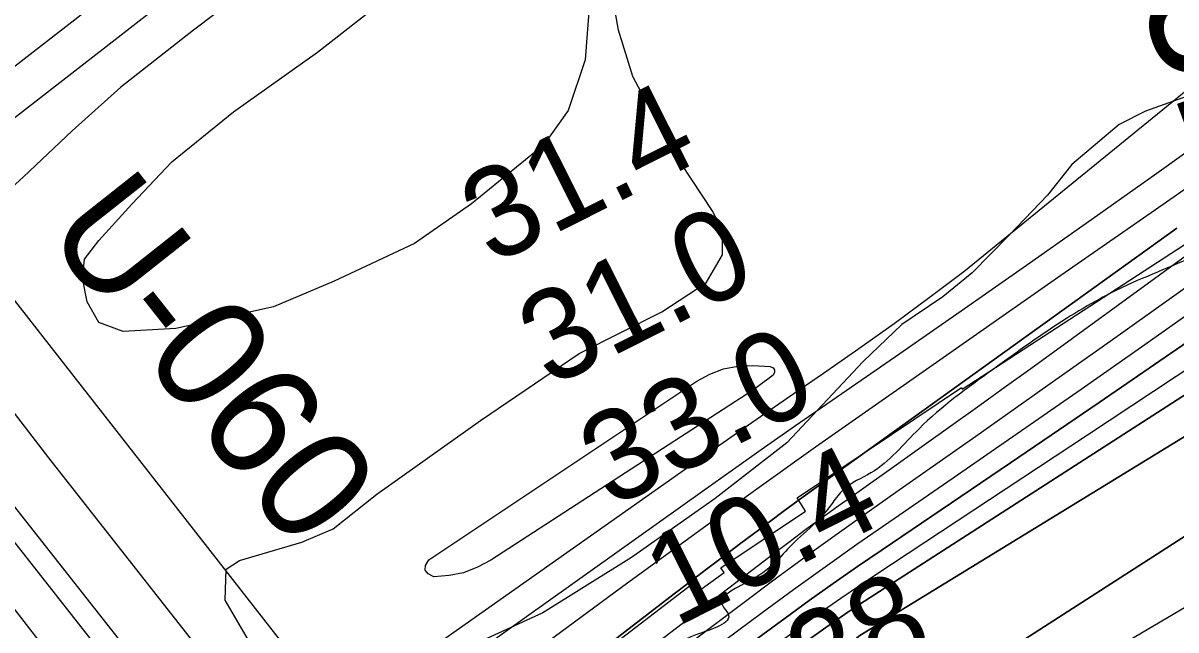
# Model space of a CAD drawing. Extents: x 3297753 to 3335611, y 652252 to 677623.
# Drawn here: x 3314328 to 3315180, y 659359 to 659807 of the extents above; entities that cross this region are included whole.
import ezdxf

# ---------------------------------------------------------------- set-up
doc = ezdxf.new("R2010")
doc.units = 0
for name, color, linetype in [('V-CHAN-DOCK', 7, 'Continuous'), ('V-LEVE-TOET', 7, 'Continuous'), ('V-RIVR-EDGE', 7, 'Continuous'), ('V-RIVR-RANG', 7, 'Continuous'), ('V-RIVR-RANG-IDEN', 7, 'Continuous'), ('V-RRAP-RVMT', 7, 'Continuous'), ('V-SITE-VEGE', 7, 'Continuous'), ('V-SURV-IDEN', 7, 'Continuous'), ('V-SURV-LINE', 7, 'Continuous'), ('V-TOPO-DPTH', 7, 'Continuous'), ('V-TOPO-MAJR', 7, 'Continuous'), ('V-TOPO-MINR', 7, 'Continuous'), ('V-TOPO-WATR', 7, 'Continuous'), ('V-UTIL-LINE', 7, 'Continuous')]:
    doc.layers.add(name, color=color, linetype=linetype)

msp = doc.modelspace()

# ---------------------------------------------------------------- linework, layer by layer
at = {"layer": 'V-CHAN-DOCK'}
msp.add_lwpolyline([(3314749.17, 659044.85), (3314681.69, 659130.13), (3314614.71, 659077.34), (3314215.48, 659583.81), (3314203.81, 659575.65), (3314235.52, 659532.23), (3314610.44, 659055.43), (3314564.39, 659022.42), (3314613.81, 658959.72), (3314598.93, 658947.99), (3314619.53, 658921.86)], dxfattribs=at)
at = {"layer": 'V-LEVE-TOET'}
msp.add_lwpolyline([(3314809, 660079.85), (3314734.08, 660021.77), (3314649.31, 659953.12), (3314551.51, 659875.87), (3314453.62, 659801.74), (3314399.73, 659759.83), (3314363.94, 659727.47), (3314327.81, 659693.53), (3314303.44, 659671.29)], dxfattribs=at)
at = {"layer": 'V-RIVR-EDGE'}
msp.add_spline([(3319472.94, 662096.79), (3319451.36, 662084.83), (3319431.44, 662073.27), (3319412.76, 662065.44), (3319386.64, 662059.7), (3319355.13, 662056.05), (3319321.53, 662047.43), (3319286.69, 662035.91), (3319261.79, 662024.37), (3319253.91, 662022.31), (3319243.96, 662022.34), (3319236.91, 662020.28), (3319220.3, 662007.06), (3319214.06, 661999.2), (3319197.88, 661992.61), (3319174.65, 661985.21), (3319135.25, 661974.53), (3319095.84, 661962.6), (3319061.83, 661950.67), (3319035.69, 661940.78), (3319017.02, 661932.54), (3319004.15, 661925.11), (3318977.6, 661914.4), (3318949.4, 661908.67), (3318929.07, 661903.33), (3318893.41, 661894.3), (3318836.17, 661878.69), (3318802.16, 661869.66), (3318784.32, 661864.31), (3318761.1, 661859.4), (3318735.37, 661848.27), (3318707.16, 661836.32), (3318683.94, 661831.82), (3318667.77, 661829.78), (3318647.86, 661824.86), (3318612.18, 661812.51), (3318583.56, 661801.39), (3318550.78, 661789.45), (3318517.19, 661780.83), (3318486.91, 661770.55), (3318459.1, 661757.77), (3318437.11, 661748.7), (3318401.09, 661732.56), (3318376.27, 661719.66), (3318350.33, 661712.4), (3318322.69, 661702.89), (3318295.62, 661690.56), (3318275.88, 661686.66), (3318257.84, 661681.07), (3318243.73, 661673.22), (3318214.4, 661661.46), (3318180.55, 661645.76), (3318148.4, 661630.07), (3318131.47, 661619.4), (3318111.14, 661604.8), (3318079.51, 661575.01), (3318056.38, 661560.42), (3318032.66, 661542.45), (3318016.3, 661532.35), (3317961.53, 661489.66), (3317862.74, 661415.52), (3317830, 661391.93), (3317829.43, 661388.56), (3317827.16, 661382.93), (3317810.8, 661375.64), (3317785.97, 661359.92), (3317761.13, 661342.52), (3317743.62, 661322.84), (3317726.09, 661300.91), (3317708.57, 661278.97), (3317696.72, 661270.55), (3317673.58, 661255.39), (3317601.32, 661201.48), (3317560.67, 661171.71), (3317529.07, 661153.2), (3317513.82, 661140.27), (3317483.9, 661117.24), (3317464.15, 661105.46), (3317423.52, 661083.02), (3317409.43, 661079.11), (3317401.54, 661079.13), (3317375.02, 661065.67), (3317364.3, 661058.94), (3317348.5, 661051.09), (3317330.46, 661046.62), (3317307.32, 661033.16), (3317289.27, 661024.75), (3317263.88, 661012.42), (3317240.77, 661008.53), (3317230.05, 661004.05), (3317228.35, 661000.11), (3317221.59, 660998.43), (3317196.21, 660991.17), (3317170.27, 660981.66), (3317149.41, 660978.33), (3317103.16, 660960.97), (3317073.27, 660949.78), (3317034.34, 660929.59), (3316995.97, 660909.96), (3316948.02, 660886.98), (3316914.74, 660873.53), (3316885.97, 660860.65), (3316880.89, 660856.15), (3316871.29, 660848.28), (3316865.65, 660846.61), (3316855.51, 660846.63), (3316850.44, 660846.65), (3316844.22, 660840.46), (3316839.71, 660839.91), (3316835.77, 660840.48), (3316830.69, 660836.55), (3316818.84, 660828.69), (3316813.76, 660828.14), (3316808.13, 660827.03), (3316803.62, 660827.04), (3316796.84, 660818.6), (3316784.98, 660809.62), (3316774.82, 660802.88), (3316771.42, 660796.13), (3316765.18, 660779.24), (3316755.55, 660759.54), (3316745.94, 660744.35), (3316732.38, 660728.61), (3316712.63, 660717.95), (3316683.85, 660703.37), (3316676.52, 660701.13), (3316664.67, 660695.53), (3316651.68, 660680.34), (3316633.05, 660666.87), (3316616.12, 660656.2), (3316590.15, 660637.11), (3316544.42, 660603.41), (3316510, 660580.96), (3316472.73, 660551.75), (3316428.71, 660523.12), (3316390.32, 660495.6), (3316363.8, 660477.64), (3316349.69, 660469.78), (3316341.23, 660464.73), (3316335.03, 660464.75), (3316325.45, 660464.77), (3316313.61, 660461.42), (3316289.93, 660456.97), (3316257.21, 660443.53), (3316237.47, 660436.25), (3316207.01, 660423.93), (3316177.1, 660405.41), (3316154.53, 660393.07), (3316131.95, 660375.09), (3316110.5, 660362.19), (3316095.27, 660353.21), (3316080.02, 660338.03), (3316051.22, 660312.74), (3316013.92, 660270.58), (3315988.5, 660245.84), (3315960.26, 660217.18), (3315939.93, 660200.89), (3315925.81, 660185.14), (3315911.13, 660173.91), (3315895.32, 660159.86), (3315882.88, 660145.8), (3315867.63, 660130.06), (3315849.01, 660119.97), (3315837.71, 660109.29), (3315808.9, 660080.06), (3315786.88, 660062.08), (3315758.09, 660038.49), (3315733.81, 660018.83), (3315725.32, 660002.51), (3315692.01, 659976.67), (3315659.82, 659949.14), (3315603.36, 659904.2), (3315571.16, 659873.28), (3315569.47, 659873.29), (3315558.76, 659868.81), (3315547.47, 659863.2), (3315527.7, 659844.09), (3315506.25, 659828.37), (3315477.47, 659812.1), (3315461.12, 659805.94), (3315440.8, 659793.59), (3315429.5, 659781.79), (3315402.4, 659758.19), (3315361.76, 659731.8), (3315304.2, 659696.45), (3315255.66, 659666.7), (3315169.91, 659624.65), (3315140.01, 659611.76), (3315123.65, 659603.35), (3315098.82, 659588.76), (3315044.63, 659551.14), (3314989.87, 659507.33), (3314954.29, 659474.73), (3314933.97, 659462.39), (3314926.06, 659452.83), (3314915.88, 659440.45), (3314897.81, 659423.59), (3314866.75, 659396.06), (3314844.73, 659376.39), (3314848.66, 659370.75), (3314824.95, 659355.03), (3314801.82, 659342.69), (3314762.32, 659320.81), (3314730.16, 659303.42), (3314710.97, 659290.51), (3314664.68, 659256.25), (3314628.56, 659235.49), (3314603.16, 659218.09), (3314584.55, 659209.68), (3314564.82, 659208.04), (3314555.8, 659204.68), (3314546.76, 659196.25), (3314528.11, 659174.88), (3314492.47, 659118.62), (3314473.82, 659095), (3314450.67, 659074.77), (3314428.65, 659060.18), (3314423, 659054.56), (3314416.22, 659044.43), (3314398.14, 659027.57), (3314375.56, 659007.9), (3314366.53, 659005.11), (3314353.57, 659002.32), (3314347.36, 658997.27), (3314346.77, 658988.82), (3314351.26, 658983.17), (3314350.68, 658974.16), (3314342.76, 658961.78), (3314329.22, 658955.05), (3314311.71, 658940.44), (3314310, 658930.31), (3314294.2, 658921.89), (3314283.48, 658914.59), (3314276.12, 658903.91), (3314272.72, 658896.02), (3314237.73, 658871.32), (3314206.69, 658853.36), (3314198.23, 658851.13), (3314192.03, 658850.58), (3314180.19, 658846.1), (3314172.28, 658836.54), (3314164.36, 658823.6), (3314142.35, 658810.13), (3314120.89, 658792.72), (3314097.19, 658778.69), (3314086.46, 658769.14), (3314082.5, 658762.95), (3314080.22, 658754.5), (3314072.33, 658750.01), (3314036.79, 658734.32), (3314006.33, 658722), (3313997.3, 658716.39), (3313939.72, 658673.71), (3313888.34, 658634.95), (3313863.5, 658615.29), (3313820.61, 658586.66), (3313772.64, 658558.04), (3313732, 658532.78), (3313718.46, 658524.37), (3313711.13, 658521.57), (3313702.68, 658521.59), (3313693.09, 658518.79), (3313674.48, 658511.51), (3313646.82, 658494.68), (3313626.5, 658478.95), (3313619.73, 658475.02), (3313610.12, 658464.34), (3313605.01, 658449.14), (3313597.11, 658444.65), (3313577.92, 658428.92), (3313554.76, 658407.56), (3313537.8, 658387.32), (3313525.35, 658364.25), (3313506.11, 658331.61), (3313489.72, 658309.68)], degree=3, dxfattribs=at)
at = {"layer": 'V-RIVR-RANG'}
msp.add_line((3314245.79, 659698.23), (3315096.4, 658611.56), dxfattribs=at)
at = {"layer": 'V-RRAP-RVMT'}
for p, q in [((3315021.87, 659536.7), (3315190.7, 659646.34)), ((3314899.7, 659456.22), (3315021.17, 659537.74)), ((3315021.17, 659537.74), (3315021.87, 659536.7)), ((3314906.02, 659446.44), (3314899.7, 659456.22)), ((3314843.47, 659404.6), (3314906.02, 659446.44)), ((3314826.14, 659386.8), (3314845.72, 659401.23)), ((3314845.72, 659401.23), (3314843.47, 659404.6)), ((3314639.78, 659253.11), (3314821.8, 659392.45)), ((3314821.8, 659392.45), (3314826.14, 659386.8))]:
    msp.add_line(p, q, dxfattribs=at)
at = {"layer": 'V-SITE-VEGE'}
for points in [[(3314746.21, 659822.11), (3314743.08, 659779.83), (3314730.63, 659742.39), (3314712.32, 659716.89), (3314658.96, 659673.46), (3314616.91, 659644.31), (3314557.58, 659616.48), (3314512.65, 659597.52), (3314440.49, 659581.4), (3314401.66, 659579.14), (3314383.48, 659585.93), (3314374.96, 659601.08), (3314371.5, 659618.59), (3314372.91, 659632.57), (3314383.5, 659646.46), (3314408.01, 659673.25), (3314437.52, 659704.59), (3314483, 659741.55), (3314545.15, 659785.61), (3314583.51, 659815.38)], [(3314495.93, 659348.26), (3314476.98, 659380.71), (3314477.76, 659403.48), (3314487.47, 659410.01), (3314533.66, 659423.5), (3314556.85, 659433.38), (3314589.1, 659458.93), (3314665.61, 659513.33), (3314738.6, 659562.85), (3314799.68, 659593.67), (3314832.43, 659615.2), (3314844.65, 659635.75), (3314844.5, 659652.99), (3314837.45, 659667.82), (3314805.92, 659715.67), (3314778.31, 659767.68), (3314767.74, 659801.85), (3314764.22, 659821.19)], [(3315212.53, 659761.66), (3315157.35, 659742.02), (3315137.83, 659732.26), (3315102.77, 659702.59), (3315084.74, 659680.03), (3315056.64, 659650.57), (3315029.23, 659622.59), (3315007.38, 659604.69), (3314977.18, 659584.34), (3314948.64, 659557.06), (3314892.11, 659497.03), (3314839.05, 659455.8), (3314777.25, 659412.12), (3314711.71, 659371.26), (3314640.41, 659338.66)]]:
    msp.add_lwpolyline(points, dxfattribs=at)
at = {"layer": 'V-SURV-LINE'}
for points in [[(3314248.85, 659718.99), (3315017.03, 660315.4)], [(3315035.42, 660291.7), (3314267.24, 659695.29)]]:
    msp.add_lwpolyline(points, dxfattribs=at)
at = {"layer": 'V-TOPO-DPTH'}
for points in [[(3314301.01, 658763.88), (3314338.56, 658796.49), (3314376.07, 658829.14), (3314413.55, 658861.81), (3314450.94, 658894.6), (3314488.23, 658927.5), (3314525.37, 658960.57), (3314562.4, 658993.75), (3314578.83, 659008.54), (3314623.82, 659049.41), (3314668.55, 659090.55), (3314712.9, 659132.1), (3314757, 659173.93), (3314943.66, 659352.57), (3314945.2, 659353.88), (3314946.06, 659354.47), (3314946.12, 659354.51), (3315567.61, 659735.18)], [(3315567.61, 659735.18), (3314946.12, 659354.51), (3314946.06, 659354.47), (3314945.2, 659353.88), (3314943.66, 659352.57), (3314757, 659173.93), (3314712.9, 659132.1), (3314668.55, 659090.55), (3314623.82, 659049.41), (3314578.83, 659008.54), (3314562.4, 658993.75), (3314525.37, 658960.57), (3314488.23, 658927.5), (3314450.94, 658894.6), (3314413.55, 658861.81), (3314376.07, 658829.14), (3314338.56, 658796.49), (3314301.01, 658763.88)], [(3314292.37, 658969.05), (3314374.22, 659039.14), (3314457.36, 659107.68), (3314541.36, 659175.2), (3314736.19, 659328.83), (3314754.28, 659343.04), (3314772.42, 659357.19), (3314790.63, 659371.27), (3314808.87, 659385.3), (3314819.97, 659393.8), (3314832.7, 659403.52), (3314845.47, 659413.2), (3314858.26, 659422.85), (3314871.08, 659432.46), (3314889.44, 659446.18), (3314893.1, 659448.9), (3314896.77, 659451.6), (3314900.46, 659454.29), (3314904.15, 659456.97), (3315105.06, 659601.47), (3315180.53, 659655.43)], [(3315226.66, 659640.01), (3315178.1, 659605.26), (3315129.45, 659570.63), (3315091.02, 659543.38), (3315061.5, 659522.5), (3315031.94, 659501.66), (3315002.34, 659480.9), (3314972.7, 659460.18), (3314943.16, 659439.33), (3314913.77, 659418.27), (3314884.62, 659396.88), (3314855.62, 659375.28), (3314652.42, 659222.15), (3314586.6, 659171.3), (3314521.64, 659119.4), (3314457.95, 659065.94), (3314395.12, 659011.44), (3314306.49, 658932.68)], [(3315226.66, 659640.01), (3315178.1, 659605.26), (3315129.45, 659570.63), (3315091.02, 659543.38), (3315061.5, 659522.5), (3315031.94, 659501.66), (3315002.34, 659480.9), (3314972.7, 659460.18), (3314943.16, 659439.33), (3314913.77, 659418.27), (3314884.62, 659396.88), (3314855.62, 659375.28), (3314652.42, 659222.15), (3314586.6, 659171.3), (3314521.64, 659119.4), (3314457.95, 659065.94), (3314395.12, 659011.44), (3314306.49, 658932.68)], [(3314231.52, 658758.66), (3314398.02, 658905.48), (3314452.29, 658953.84), (3314506.22, 659002.57), (3314559.64, 659051.86), (3314612.71, 659101.53), (3314677.26, 659162.56), (3314697.9, 659181.88), (3314718.66, 659201.07), (3314739.61, 659220.06), (3314760.69, 659238.91), (3314782.14, 659257.3), (3314803.96, 659275.23), (3314826.33, 659292.46), (3314849.08, 659309.23), (3314920.96, 659360.47), (3314929.07, 659366.16), (3314937.23, 659371.78), (3314945.48, 659377.28), (3314953.77, 659382.71), (3315252.63, 659575.1)], [(3315252.63, 659575.1), (3314953.77, 659382.71), (3314945.48, 659377.28), (3314937.23, 659371.78), (3314929.07, 659366.16), (3314920.96, 659360.47), (3314849.08, 659309.23), (3314826.33, 659292.46), (3314803.96, 659275.23), (3314782.14, 659257.3), (3314760.69, 659238.91), (3314739.61, 659220.06), (3314718.66, 659201.07), (3314697.9, 659181.88), (3314677.26, 659162.56), (3314612.71, 659101.53), (3314559.64, 659051.86), (3314506.22, 659002.57), (3314452.29, 658953.84), (3314398.02, 658905.48), (3314231.52, 658758.66)], [(3315188.38, 659571.58), (3315123.05, 659526.74), (3315057.54, 659482.16), (3314962.55, 659417.91), (3314944.48, 659405.54), (3314926.5, 659393.03), (3314908.67, 659380.32), (3314890.93, 659367.48), (3314751.49, 659265.31), (3314706.87, 659231.64), (3314662.91, 659197.17), (3314619.92, 659161.47), (3314577.6, 659124.97), (3314566.45, 659115.08), (3314530.34, 659082.75), (3314494.43, 659050.2), (3314458.81, 659017.32), (3314423.39, 658984.22), (3314387.93, 658951.18), (3314352.21, 658918.42), (3314316.09, 658886.1)], [(3314316.09, 658886.1), (3314352.21, 658918.42), (3314387.93, 658951.18), (3314423.39, 658984.22), (3314458.81, 659017.32), (3314494.43, 659050.2), (3314530.34, 659082.75), (3314566.45, 659115.08), (3314577.6, 659124.97), (3314619.92, 659161.47), (3314662.91, 659197.17), (3314706.87, 659231.64), (3314751.49, 659265.31), (3314890.93, 659367.48), (3314908.67, 659380.32), (3314926.5, 659393.03), (3314944.48, 659405.54), (3314962.55, 659417.91), (3315057.54, 659482.16), (3315123.05, 659526.74), (3315188.38, 659571.58)], [(3314161.79, 658590.48), (3314382.08, 658780.05), (3314445.14, 658834.51), (3314508.08, 658889.1), (3314570.85, 658943.9), (3314633.49, 658998.84), (3314717.41, 659072.7), (3314737.95, 659090.87), (3314758.44, 659109.1), (3314778.83, 659127.43), (3314799.17, 659145.83), (3314819.62, 659164.09), (3314840.28, 659182.11), (3314861.25, 659199.77), (3314882.43, 659217.18), (3314950.99, 659272.54), (3314963.36, 659282.21), (3314975.93, 659291.6), (3314988.8, 659300.57), (3315001.87, 659309.27), (3315201.42, 659437.47)], [(3315201.42, 659437.47), (3315001.87, 659309.27), (3314988.8, 659300.57), (3314975.93, 659291.6), (3314963.36, 659282.21), (3314950.99, 659272.54), (3314882.43, 659217.18), (3314861.25, 659199.77), (3314840.28, 659182.11), (3314819.62, 659164.09), (3314799.17, 659145.83), (3314778.83, 659127.43), (3314758.44, 659109.1), (3314737.95, 659090.87), (3314717.41, 659072.7), (3314633.49, 658998.84), (3314570.85, 658943.9), (3314508.08, 658889.1), (3314445.14, 658834.51), (3314382.08, 658780.05), (3314161.79, 658590.48)]]:
    msp.add_lwpolyline(points, dxfattribs=at)
at = {"layer": 'V-TOPO-MAJR'}
for points in [[(3316221.03, 660564.65), (3315545.19, 660050.47), (3315529.9, 660036.32), (3315523.02, 660030.17), (3315516, 660024.19), (3315508.77, 660018.47), (3315501.4, 660012.92), (3315022.88, 659623.25), (3314997.3, 659603.95), (3314971.52, 659584.94), (3314945.43, 659566.36), (3314919.13, 659548.06), (3314892.72, 659529.92), (3314866.35, 659511.71), (3314840.07, 659493.39), (3314813.83, 659474.99), (3314449.83, 659218.59), (3314385.65, 659170.92), (3314323.18, 659121.21)], [(3314297.89, 658660.72), (3314328.33, 658684.91), (3314358.79, 658709.09), (3314372.45, 658719.92), (3314409.55, 658749.75), (3314446.38, 658779.89), (3314482.82, 658810.5), (3314519, 658841.44), (3314565.37, 658881.6), (3314624.44, 658932.96), (3314683.38, 658984.47), (3314742.13, 659036.19), (3314800.76, 659088.06), (3314978.43, 659245.84), (3314985.29, 659251.71), (3314992.29, 659257.41), (3314999.49, 659262.86), (3315006.82, 659268.12), (3315014.31, 659273.18), (3315021.87, 659278.13), (3315029.54, 659282.91), (3315037.27, 659287.58), (3315649.97, 659648.56)]]:
    msp.add_lwpolyline(points, dxfattribs=at)
at = {"layer": 'V-TOPO-MINR'}
for points in [[(3315316.72, 659804.17), (3315165.54, 659696.04), (3315117.51, 659661.87), (3315069.35, 659627.87), (3315021.01, 659594.12), (3314972.56, 659560.53), (3314921.74, 659525.5), (3314898.65, 659509.51), (3314875.61, 659493.44), (3314852.65, 659477.26), (3314829.73, 659461.01), (3314618.43, 659310.41), (3314557.2, 659265.21), (3314497.01, 659218.69), (3314438.41, 659170.2), (3314380.86, 659120.39), (3314318.92, 659064.96)], [(3315567.61, 659735.18), (3314946.12, 659354.51), (3314946.06, 659354.47), (3314945.2, 659353.88), (3314943.66, 659352.57), (3314757, 659173.93), (3314712.9, 659132.1), (3314668.55, 659090.55), (3314623.82, 659049.41), (3314578.83, 659008.54), (3314562.4, 658993.75), (3314525.37, 658960.57), (3314488.23, 658927.5), (3314450.94, 658894.6), (3314413.55, 658861.81), (3314376.07, 658829.14), (3314338.56, 658796.49), (3314301.01, 658763.88)], [(3315234.66, 659717.75), (3315164.67, 659669.2), (3315094.78, 659620.51), (3315024.96, 659571.72), (3314913.42, 659493.61), (3314899.45, 659483.77), (3314885.51, 659473.88), (3314871.61, 659463.92), (3314857.75, 659453.92), (3314769.81, 659390.12), (3314720.19, 659353.43), (3314671.04, 659316.15), (3314622.56, 659277.99), (3314574.55, 659239.23), (3314526.91, 659199.99), (3314479.32, 659160.69), (3314431.79, 659121.32), (3314384.3, 659081.9), (3314373.36, 659072.8), (3314320.57, 659028.63)], [(3315231.84, 659667.7), (3315072.49, 659551.73), (3315052.86, 659537.5), (3315033.18, 659523.31), (3315013.46, 659509.19), (3314993.7, 659495.13), (3314978.11, 659484.07), (3314966.12, 659475.57), (3314954.12, 659467.07), (3314942.13, 659458.58), (3314930.13, 659450.08), (3314918.18, 659441.53), (3314906.3, 659432.88), (3314894.51, 659424.11), (3314882.78, 659415.24), (3314602.31, 659200.86), (3314526.15, 659141.3), (3314450.92, 659080.62), (3314377.05, 659018.28), (3314304.1, 658954.84)], [(3315180.53, 659655.43), (3315105.06, 659601.47), (3314904.15, 659456.97), (3314900.46, 659454.29), (3314896.77, 659451.6), (3314893.1, 659448.9), (3314889.44, 659446.18), (3314871.08, 659432.46), (3314858.26, 659422.85), (3314845.47, 659413.2), (3314832.7, 659403.52), (3314819.97, 659393.8), (3314808.87, 659385.3), (3314790.63, 659371.27), (3314772.42, 659357.19), (3314754.28, 659343.04), (3314736.19, 659328.83), (3314541.36, 659175.2), (3314457.36, 659107.68), (3314374.22, 659039.14), (3314292.37, 658969.05)], [(3315203.83, 659602.62), (3315156.79, 659569.42), (3315109.65, 659536.36), (3315062.37, 659503.5), (3315014.99, 659470.79), (3314967.46, 659438.13), (3314943.86, 659421.72), (3314920.39, 659405.14), (3314897.11, 659388.3), (3314873.94, 659371.29), (3314702.14, 659243.63), (3314646.84, 659201.41), (3314592.3, 659158.25), (3314538.91, 659113.67), (3314486.28, 659068.16), (3314436.25, 659023.73), (3314409.33, 658999.6), (3314382.55, 658975.31), (3314356, 658950.77), (3314329.6, 658926.07), (3314303.15, 658901.42)], [(3315252.63, 659575.1), (3314953.77, 659382.71), (3314945.48, 659377.28), (3314937.23, 659371.78), (3314929.07, 659366.16), (3314920.96, 659360.47), (3314849.08, 659309.23), (3314826.33, 659292.46), (3314803.96, 659275.23), (3314782.14, 659257.3), (3314760.69, 659238.91), (3314739.61, 659220.06), (3314718.66, 659201.07), (3314697.9, 659181.88), (3314677.26, 659162.56), (3314612.71, 659101.53), (3314559.64, 659051.86), (3314506.22, 659002.57), (3314452.29, 658953.84), (3314398.02, 658905.48), (3314231.52, 658758.66)], [(3315188.38, 659571.58), (3315123.05, 659526.74), (3315057.54, 659482.16), (3314962.55, 659417.91), (3314944.48, 659405.54), (3314926.5, 659393.03), (3314908.67, 659380.32), (3314890.93, 659367.48), (3314751.49, 659265.31), (3314706.87, 659231.64), (3314662.91, 659197.17), (3314619.92, 659161.47), (3314577.6, 659124.97), (3314566.45, 659115.08), (3314530.34, 659082.75), (3314494.43, 659050.2), (3314458.81, 659017.32), (3314423.39, 658984.22), (3314387.93, 658951.18), (3314352.21, 658918.42), (3314316.09, 658886.1)], [(3315195.84, 659556.55), (3315114.49, 659502.64), (3314958.03, 659399.4), (3314945.04, 659390.71), (3314932.12, 659381.91), (3314919.32, 659372.94), (3314906.59, 659363.87), (3314800.46, 659287.17), (3314766.69, 659261.99), (3314733.45, 659236.16), (3314700.99, 659209.35), (3314669.06, 659181.88), (3314637.65, 659153.79), (3314606.41, 659125.5), (3314575.43, 659096.93), (3314544.63, 659068.18), (3314517.34, 659042.48), (3314472.8, 659000.98), (3314427.95, 658959.82), (3314382.64, 658919.16), (3314337.03, 658878.83), (3314119.14, 658688.34)], [(3314883.11, 659550.93), (3314882.96, 659549.1), (3314881.92, 659546.99), (3314878.14, 659544.04), (3314874.31, 659541.15), (3314870.41, 659538.35), (3314866.47, 659535.6), (3314860.43, 659531.49), (3314858.89, 659530.45), (3314855.8, 659528.39), (3314854.24, 659527.37), (3314673.34, 659410.23), (3314663.46, 659405), (3314653.22, 659400.99), (3314642.45, 659398.82), (3314631.32, 659397.86), (3314627.06, 659400.04), (3314624.69, 659402.8), (3314625.14, 659406.4), (3314627.48, 659410.57), (3314825.58, 659542.56), (3314835.27, 659547.74), (3314845.32, 659551.59), (3314855.93, 659553.47), (3314866.9, 659554.02), (3314879.84, 659553.42), (3314881.92, 659552.32), (3314883.11, 659550.93)], [(3315201.42, 659437.47), (3315001.87, 659309.27), (3314988.8, 659300.57), (3314975.93, 659291.6), (3314963.36, 659282.21), (3314950.99, 659272.54), (3314882.43, 659217.18), (3314861.25, 659199.77), (3314840.28, 659182.11), (3314819.62, 659164.09), (3314799.17, 659145.83), (3314778.83, 659127.43), (3314758.44, 659109.1), (3314737.95, 659090.87), (3314717.41, 659072.7), (3314633.49, 658998.84), (3314570.85, 658943.9), (3314508.08, 658889.1), (3314445.14, 658834.51), (3314382.08, 658780.05), (3314161.79, 658590.48)]]:
    msp.add_lwpolyline(points, dxfattribs=at)
at = {"layer": 'V-TOPO-WATR'}
msp.add_lwpolyline([(3315226.66, 659640.01), (3315178.1, 659605.26), (3315129.45, 659570.63), (3315091.02, 659543.38), (3315061.5, 659522.5), (3315031.94, 659501.66), (3315002.34, 659480.9), (3314972.7, 659460.18), (3314943.16, 659439.33), (3314913.77, 659418.27), (3314884.62, 659396.88), (3314855.62, 659375.28), (3314652.42, 659222.15), (3314586.6, 659171.3), (3314521.64, 659119.4), (3314457.95, 659065.94), (3314395.12, 659011.44), (3314306.49, 658932.68)], dxfattribs=at)
at = {"layer": 'V-UTIL-LINE'}
for points in [[(3314096.09, 659753.14), (3314122.63, 659773.39), (3314175.78, 659701.97), (3314197.83, 659676.22), (3314240.52, 659623.2), (3314346.28, 659485.86), (3314501.55, 659288.36), (3314617.93, 659139.6), (3314647.56, 659106), (3314611.52, 659081.39)], [(3314582.73, 659035.56), (3314208.2, 659520.31), (3314188.09, 659505.74), (3314123.32, 659596.24), (3314079.52, 659563.7), (3314056.01, 659593.81)]]:
    msp.add_lwpolyline(points, dxfattribs=at)

# ---------------------------------------------------------------- texts
at = {"layer": 'V-RIVR-RANG'}
for s, rotation, p in [('31.4', 26.71833, (3314674.34, 659627.83)), ('31.0', 26.71833, (3314716.94, 659537.32)), ('33.0', 26.71833, (3314762.12, 659448.11)), ('10.4', 26.71833, (3314809.9, 659360.21)), ('-28', 27.00517, (3314888.18, 659287.19))]:
    msp.add_text(s, height=67, rotation=rotation, dxfattribs=at).set_placement(p)
at = {"layer": 'V-RIVR-RANG-IDEN'}
msp.add_text('U-060', height=83, rotation=308.33105, dxfattribs=at).set_placement((3314342.09, 659652.86))
at = {"layer": 'V-SURV-IDEN'}
for s, rotation, p in [('4388+41.8', 296.10936, (3315127.26, 660233.42)), ('4389+51.2', 290.22211, (3315021.53, 660179.13))]:
    msp.add_text(s, height=100, rotation=rotation, dxfattribs=at).set_placement(p)

doc.saveas('drawing.dxf')
